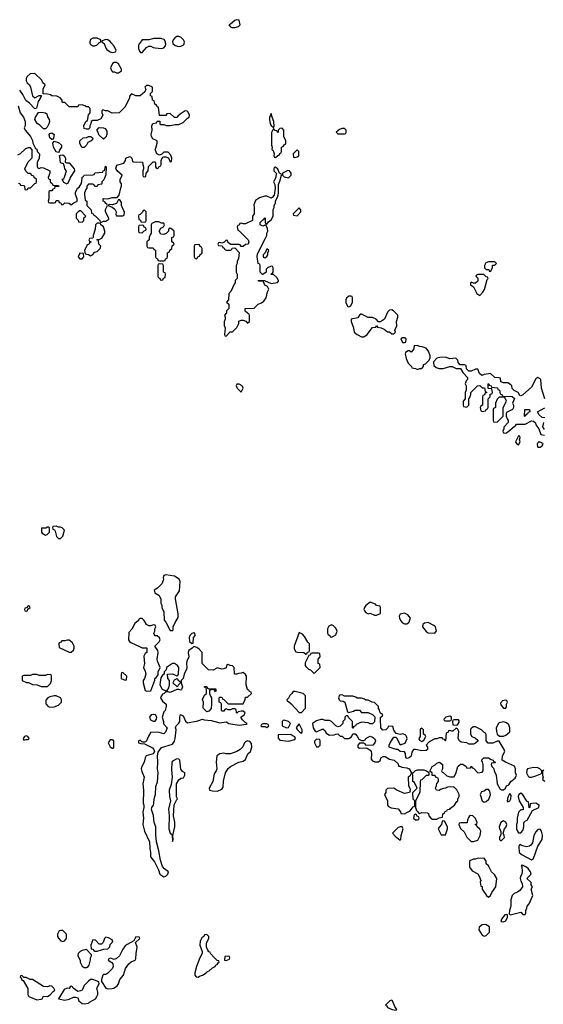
# Model space of a CAD drawing. Header units: inches. Extents: x 2601682 to 2755810, y 449311 to 584050.
# Tile 458 of 505: x 2721290 to 2726160, y 551058 to 560217. Entities that reach past the tile are written whole.
import ezdxf

# ---------------------------------------------------------------- set-up
doc = ezdxf.new("R2010")
doc.units = ezdxf.units.IN
doc.header["$MEASUREMENT"] = 0
doc.layers.add('C7525', color=7, linetype='Continuous')
doc.layers.add('C7526', color=7, linetype='Continuous')

msp = doc.modelspace()

# ---------------------------------------------------------------- linework, layer by layer
at = {"layer": 'C7525', "color": 2, "elevation": 2}
for points in [[(2721943.8, 560000), (2721947.3, 559987.3), (2721970, 559974), (2721990, 559975.5), (2722010, 559984), (2722025.5, 560000)], [(2722069.7, 560000), (2722076, 559996), (2722091.1, 559951.1), (2722099.6, 559939.6), (2722130, 559918), (2722150, 559912), (2722170, 559914), (2722182, 559918), (2722186, 559930), (2722168.7, 559970), (2722143.1, 560000)], [(2722406.3, 560000), (2722398, 559990), (2722396, 559970), (2722396, 559950), (2722403.6, 559923.6), (2722412.7, 559912.7), (2722430, 559912), (2722470, 559958), (2722490, 559972), (2722508.9, 559971.1), (2722530, 559959.1), (2722550, 559954.4), (2722609.3, 559950.7), (2722630, 559956), (2722645.6, 559974.4), (2722649.2, 559990), (2722647.2, 560000)], [(2722714.4, 560000), (2722715.2, 559995.2), (2722735.8, 559975.8), (2722770, 559968), (2722790, 559970.5), (2722810, 559980.7), (2722819.3, 559990), (2722820.7, 560000)], [(2721274.4, 559414.4), (2721293.4, 559350), (2721324.7, 559310), (2721342, 559270), (2721342, 559230), (2721332, 559210), (2721342, 559190), (2721390.9, 559130.9), (2721410, 559094), (2721412, 559070), (2721423.6, 559043.6), (2721438, 559018), (2721450, 559014), (2721454, 558990), (2721474, 558970), (2721471.3, 558930), (2721452, 558890), (2721452.7, 558852.7), (2721458, 558838), (2721470, 558834), (2721490, 558842), (2721510, 558838), (2721571.1, 558811.1), (2721571.6, 558788.4), (2721554, 558750), (2721558, 558738), (2721574, 558730), (2721574, 558710), (2721592.7, 558692.7), (2721598, 558678), (2721610, 558674), (2721650, 558674), (2721654, 558670), (2721650, 558666), (2721618, 558662), (2721612.7, 558647.3), (2721598, 558642), (2721590, 558626), (2721570, 558626), (2721562, 558618), (2721562, 558550), (2721554, 558530), (2721558, 558518), (2721570, 558514), (2721610, 558514), (2721622, 558518), (2721630, 558534), (2721650, 558534), (2721658, 558518), (2721672.7, 558512.7), (2721678, 558498), (2721690, 558494), (2721710, 558514), (2721751.6, 558511.6), (2721770, 558494), (2721788.4, 558511.6), (2721826, 558530), (2721826, 558550), (2721808, 558590), (2721808, 558610), (2721828, 558650), (2721842, 558658), (2721862, 558690), (2721868.9, 558711.1), (2721870, 558751.3), (2721882, 558758), (2721890, 558770.6), (2721970, 558774), (2721982, 558778), (2721990, 558791.3), (2722062, 558798), (2722066, 558810), (2722082, 558818), (2722086, 558850), (2722090, 558854), (2722094, 558850), (2722092.7, 558772.7), (2722071.6, 558728.4), (2722054, 558710), (2722054, 558690), (2722050, 558686), (2722018, 558682), (2722010, 558666), (2721990, 558666), (2721982, 558682), (2721970, 558686), (2721930, 558686), (2721914, 558670), (2721914, 558650), (2721903.6, 558636.4), (2721892.7, 558607.3), (2721892, 558590), (2721898, 558538), (2721914, 558530), (2721914, 558490), (2721954, 558450), (2721958, 558418), (2721972.7, 558412.7), (2721978, 558398), (2721992.7, 558392.7), (2722034, 558350), (2722038, 558338), (2722050, 558334), (2722070, 558342), (2722090, 558342), (2722118, 558362), (2722118, 558370), (2722088, 558430), (2722088.4, 558451.6), (2722106, 558490), (2722102, 558502), (2722090, 558506), (2722082, 558522), (2722066, 558530), (2722066, 558550), (2722070, 558554), (2722110, 558552), (2722150, 558562.8), (2722198, 558562), (2722216.4, 558583.6), (2722230, 558654), (2722238, 558670), (2722238, 558690), (2722224, 558710), (2722224, 558730), (2722244, 558770), (2722203.6, 558803.6), (2722186, 558826), (2722184, 558836), (2722194.6, 558865.4), (2722257.5, 558882.5), (2722274, 558906), (2722278, 558930), (2722310, 558944.7), (2722322, 558942), (2722334, 558930), (2722338, 558898), (2722350, 558894), (2722432.7, 558892.7), (2722434, 558870), (2722442, 558850), (2722442, 558830), (2722434, 558810), (2722434, 558770), (2722438, 558758), (2722450, 558754), (2722462, 558758), (2722466, 558790), (2722486, 558810), (2722487.3, 558852.7), (2722530, 558894), (2722550, 558894), (2722554, 558890), (2722554, 558850), (2722558, 558838), (2722570, 558834), (2722582, 558838), (2722587.3, 558852.7), (2722602, 558858), (2722606, 558870), (2722606, 558910), (2722622, 558938), (2722630, 558942), (2722650, 558942), (2722672.7, 558932.7), (2722690, 558894), (2722702, 558898), (2722706, 558930), (2722696.4, 558956.4), (2722670, 558986), (2722630, 558986), (2722612.7, 558967.3), (2722590, 558958), (2722566, 558970), (2722548.7, 559010), (2722556.4, 559023.6), (2722568, 559070), (2722568, 559090), (2722529.4, 559109.4), (2722516, 559130), (2722512.7, 559150), (2722522, 559190), (2722518, 559230), (2722528.9, 559251.1), (2722562, 559258), (2722570, 559274), (2722592.7, 559272.7), (2722594, 559250), (2722603.6, 559243.6), (2722630, 559242), (2722651.6, 559231.6), (2722688.4, 559231.6), (2722736.4, 559243.6), (2722770, 559242), (2722810, 559262), (2722850, 559302), (2722866, 559310), (2722868, 559330), (2722856.4, 559356.4), (2722847.3, 559367.3), (2722830, 559368), (2722782, 559338), (2722759.6, 559320.4), (2722750, 559306), (2722730, 559306), (2722690, 559346), (2722658, 559342), (2722650, 559326), (2722590, 559326), (2722582, 559402), (2722570, 559406), (2722562, 559422), (2722546, 559430), (2722542, 559462), (2722526, 559470), (2722522, 559502), (2722506, 559510), (2722506, 559530), (2722526, 559550), (2722526, 559590), (2722490, 559606), (2722470, 559606), (2722454, 559590), (2722462, 559570), (2722452.7, 559547.3), (2722411.6, 559508.4), (2722368.9, 559508.9), (2722330, 559526), (2722312.7, 559507.3), (2722312, 559490), (2722270, 559406), (2722214, 559350), (2722150, 559348), (2722110, 559368), (2722088, 559368), (2722062, 559378), (2722054, 559370), (2722054, 559350), (2722062, 559330), (2722043.6, 559296.4), (2722010, 559278), (2721970, 559278), (2721954, 559270), (2721951.6, 559248.4), (2721942, 559230), (2721942, 559210), (2721930, 559198), (2721910, 559198), (2721890, 559206), (2721888, 559230), (2721906, 559270), (2721922, 559278), (2721928.4, 559331.6), (2721946, 559350), (2721946, 559390), (2721930, 559406), (2721910, 559406), (2721896.4, 559416.4), (2721870, 559426), (2721838, 559422), (2721830, 559406), (2721750, 559406), (2721710, 559446), (2721690, 559446), (2721686, 559450), (2721686, 559470), (2721666, 559490), (2721634, 559506), (2721590, 559509), (2721577.2, 559517.2), (2721550, 559524), (2721507.3, 559527.3), (2721508, 559570), (2721526, 559610), (2721506, 559630), (2721494.6, 559654.6), (2721430, 559718), (2721387.1, 559712.9), (2721358, 559690), (2721351, 559670), (2721350.8, 559650), (2721360.7, 559630), (2721381, 559610), (2721391, 559591), (2721407.9, 559507.9), (2721430, 559491), (2721470, 559512), (2721492.7, 559512.7), (2721483.6, 559496.4), (2721484.7, 559490), (2721463.1, 559456.9), (2721446, 559394), (2721430, 559389.3), (2721381.7, 559441.7), (2721346.6, 559466.6), (2721320.2, 559520.2), (2721290, 559562)], [(2721278, 558698), (2721292.7, 558692.7), (2721298, 558678), (2721330, 558674), (2721334, 558670), (2721338, 558638), (2721350, 558634), (2721362, 558638), (2721370, 558654), (2721390, 558654), (2721430, 558694), (2721442, 558698), (2721446, 558710), (2721446, 558730), (2721426, 558750), (2721422, 558762), (2721407.3, 558767.3), (2721390, 558786), (2721370, 558786), (2721347.3, 558807.3), (2721338, 558830), (2721370, 558894), (2721407.3, 558932.7), (2721407.3, 559007.3), (2721390, 559026), (2721370, 559026), (2721343.6, 559016.4), (2721294, 558970), (2721270, 558958)], [(2726175.3, 556690), (2726142, 556790), (2726138, 556870), (2726130, 556878), (2726110, 556888), (2726090, 556878), (2726050, 556798), (2725970, 556728), (2725950, 556718), (2725942, 556722), (2725926, 556750), (2725888.4, 556768.4), (2725870, 556786), (2725866, 556810), (2725846, 556830), (2725830, 556838), (2725790, 556838), (2725766, 556850), (2725762, 556882), (2725747.3, 556887.3), (2725708.4, 556888.4), (2725670, 556926), (2725610, 556918), (2725588, 556908), (2725567.3, 556927.3), (2725550, 556966), (2725530, 556966), (2725490, 556948), (2725468, 556948), (2725446, 556970), (2725442, 557002), (2725427.3, 557007.3), (2725387.3, 557007.3), (2725368.4, 557028.4), (2725366, 557050), (2725347.3, 557067.3), (2725290, 557062), (2725250, 557078), (2725196.4, 557076.4), (2725170, 557068), (2725142, 557038), (2725138, 557030), (2725142, 557002), (2725162, 556982), (2725190, 556971.3), (2725230, 556971.3), (2725290, 556992), (2725311.6, 556991.6), (2725350, 556974), (2725390, 556974), (2725410, 556934), (2725454, 556890), (2725454, 556870), (2725443.6, 556856.4), (2725434, 556830), (2725442, 556810), (2725442, 556770), (2725434, 556750), (2725434, 556690), (2725414, 556670), (2725414, 556630), (2725418, 556618), (2725450, 556614), (2725466, 556630), (2725466, 556690), (2725476.4, 556703.6), (2725486, 556730), (2725486, 556750), (2725547.3, 556812.7), (2725570, 556814), (2725590, 556794), (2725612.7, 556792.7), (2725618, 556758), (2725634, 556750), (2725618, 556742), (2725612.7, 556727.3), (2725598, 556722), (2725594, 556710), (2725594, 556630), (2725578, 556622), (2725574, 556610), (2725578, 556578), (2725590, 556574), (2725622, 556578), (2725627.3, 556592.7), (2725642, 556598), (2725646, 556610), (2725646, 556690), (2725666, 556710), (2725667.3, 556732.7), (2725682, 556738), (2725686, 556750), (2725682, 556782), (2725650, 556786), (2725646, 556790), (2725646, 556830), (2725650, 556834), (2725658, 556818), (2725674, 556810), (2725678, 556798), (2725732.7, 556792.7), (2725738, 556778), (2725754, 556770), (2725758, 556738), (2725774, 556730), (2725778, 556718), (2725790, 556714), (2725870, 556712), (2725892.7, 556692.7), (2725874, 556650), (2725882, 556630), (2725882, 556610), (2725874, 556590), (2725818, 556562), (2725814, 556550), (2725814, 556530), (2725823.6, 556503.6), (2725834, 556490), (2725834, 556470), (2725792.7, 556427.3), (2725792.7, 556412.7), (2725784.7, 556390), (2725790, 556374), (2725810, 556372), (2725830, 556382), (2725890, 556434), (2725902, 556438), (2725910, 556454), (2725990, 556454), (2726050, 556484.7), (2726070, 556482), (2726086, 556466), (2726091.3, 556450), (2726118, 556410), (2726138, 556358), (2726170, 556354)], [(2726174.6, 556514.6), (2726150, 556518), (2726122, 556542), (2726106, 556570), (2726174.6, 556605.4)], [(2726170, 556406), (2726155.3, 556430), (2726166, 556470)], [(2726163.6, 553236.4), (2726152.7, 553227.3), (2726152, 553190), (2726158, 553170), (2726154, 553150), (2726172.7, 553132.7)]]:
    msp.add_lwpolyline(points, dxfattribs=at)
for points in [[(2722190, 559818), (2722170, 559818), (2722154, 559810), (2722134, 559770), (2722143.6, 559743.6), (2722152.7, 559732.7), (2722171.6, 559731.6), (2722190, 559722), (2722210, 559722), (2722238, 559742), (2722236.4, 559756.4), (2722210, 559806)], [(2721530, 559202), (2721510, 559202.7), (2721501.2, 559210), (2721477, 559237), (2721452.5, 559252.5), (2721429.3, 559289.3), (2721437.2, 559310), (2721466.3, 559353.7), (2721490, 559358), (2721531.1, 559351.1), (2721541, 559341), (2721550, 559314), (2721564.7, 559290), (2721566, 559270), (2721560.7, 559250), (2721544, 559216)], [(2723630, 559346), (2723612.7, 559307.3), (2723612, 559290), (2723621, 559250), (2723630, 559232), (2723650, 559214), (2723655.3, 559224.7), (2723654, 559270), (2723638, 559310)], [(2721590, 559104), (2721570, 559118), (2721565.2, 559150), (2721570, 559158), (2721590, 559164.7), (2721611, 559150), (2721605.4, 559114.6), (2721596, 559104)], [(2722070, 559106), (2722027.3, 559147.3), (2722016.4, 559176.4), (2722006, 559190), (2722030, 559214), (2722070, 559212), (2722083.6, 559203.6), (2722099.6, 559179.6), (2722102, 559150), (2722090, 559126)], [(2723730, 559208), (2723710, 559206), (2723694, 559190), (2723694, 559170), (2723690, 559166), (2723682, 559182), (2723667.3, 559187.3), (2723650, 559206), (2723632.7, 559167.3), (2723631.3, 559050), (2723638, 559030), (2723634, 559010), (2723643.6, 559003.6), (2723651.3, 558990), (2723658, 558970), (2723654, 558954), (2723658, 558938), (2723670, 558934), (2723690, 558954), (2723702, 558958), (2723710, 558974), (2723722, 558978), (2723726, 558990), (2723726, 559030), (2723742, 559038), (2723750, 559054), (2723762, 559058), (2723766, 559070), (2723766, 559090), (2723748, 559130), (2723748, 559190)], [(2724310, 559206), (2724290, 559206), (2724263.6, 559196.4), (2724234, 559170), (2724250, 559154), (2724310, 559154), (2724322, 559158), (2724326, 559170), (2724326, 559190)], [(2721650, 558982), (2721630, 558988.7), (2721603.7, 559030), (2721599.3, 559070), (2721610, 559086), (2721650, 559073.4), (2721678, 559050), (2721678.8, 559030), (2721662.8, 559010), (2721658, 558990)], [(2721890, 559028), (2721868.4, 559028.4), (2721848, 559070), (2721848.4, 559091.6), (2721880.4, 559119.6), (2721910, 559122), (2721930, 559132), (2721951.6, 559131.6), (2721972, 559112), (2721971.6, 559108.4), (2721954, 559090), (2721924.7, 559075.3), (2721912, 559050)], [(2723870, 559006), (2723834, 558970), (2723838, 558938), (2723850, 558934), (2723870, 558942), (2723886, 558950), (2723886, 558990)], [(2721724.7, 558884.7), (2721750, 558884.7), (2721797.1, 558830), (2721799.3, 558810), (2721758, 558750), (2721752.5, 558727.5), (2721730, 558688), (2721702, 558702), (2721686, 558730), (2721699.3, 558740.7), (2721706.3, 558753.7), (2721724, 558810), (2721708.7, 558830), (2721708, 558848), (2721696.4, 558876.4), (2721670, 558886), (2721663.1, 558943.1), (2721658, 558950), (2721670, 558958), (2721690, 558961), (2721704.7, 558950), (2721716, 558930), (2721712, 558892)], [(2723670, 558846), (2723658, 558842), (2723654, 558830), (2723654, 558810), (2723674, 558790), (2723671.1, 558748.9), (2723652, 558710), (2723663.6, 558683.6), (2723666.8, 558650), (2723655.3, 558584.7), (2723638, 558562), (2723630, 558558), (2723590, 558575.3), (2723570, 558575.3), (2723519.8, 558560.2), (2723483.5, 558536.5), (2723466.4, 558493.6), (2723472, 558470), (2723472, 558410), (2723454, 558390), (2723454, 558350), (2723390, 558318), (2723370, 558318), (2723350, 558326), (2723338, 558322), (2723332.7, 558307.3), (2723318, 558302), (2723314, 558290), (2723318, 558258), (2723332.7, 558252.7), (2723414, 558170), (2723422, 558150), (2723414, 558130), (2723390, 558126), (2723370, 558106), (2723350, 558106), (2723342, 558122), (2723330, 558126), (2723250, 558126), (2723227.3, 558147.3), (2723222, 558162), (2723210, 558166), (2723192.7, 558147.3), (2723179.6, 558140.4), (2723170, 558138), (2723150, 558146), (2723138, 558142), (2723134, 558130), (2723138, 558118), (2723172.7, 558112.7), (2723178, 558098), (2723192.7, 558092.7), (2723198, 558078), (2723210, 558074), (2723250, 558074), (2723262, 558078), (2723267.3, 558092.7), (2723290, 558094), (2723332, 558052), (2723323.6, 557996.4), (2723312.7, 557967.3), (2723311.6, 557948.4), (2723302, 557930), (2723302, 557870), (2723314, 557850), (2723314, 557810), (2723294, 557790), (2723294, 557770), (2723283.6, 557756.4), (2723254, 557690), (2723234, 557670), (2723232, 557610), (2723214, 557590), (2723234, 557570), (2723234, 557530), (2723214, 557510), (2723214, 557490), (2723194, 557470), (2723202, 557450), (2723202, 557430), (2723192.7, 557407.3), (2723192.7, 557372.7), (2723202, 557350), (2723194, 557290), (2723198, 557278), (2723210, 557274), (2723247.3, 557312.7), (2723270, 557314), (2723310, 557354), (2723328, 557390), (2723327.3, 557412.7), (2723350, 557422), (2723370, 557422), (2723392, 557412), (2723410, 557394), (2723426, 557410), (2723426, 557470), (2723422, 557482), (2723410, 557486), (2723387.3, 557507.3), (2723386, 557530), (2723470, 557534), (2723509.1, 557570.9), (2723538, 557582), (2723560.2, 557599.8), (2723582, 557630), (2723593.6, 557686.4), (2723608, 557710), (2723595.3, 557735.3), (2723569.1, 557749.1), (2723558, 557778), (2723550, 557786), (2723510, 557786), (2723507.3, 557792.7), (2723567.3, 557792.7), (2723630, 557762), (2723687.3, 557772.7), (2723696.4, 557783.6), (2723698, 557790), (2723680.4, 557820.4), (2723650, 557846), (2723630, 557846), (2723626, 557850), (2723642, 557858), (2723646, 557870), (2723646, 557910), (2723642, 557922), (2723630, 557926), (2723594, 557910), (2723583.6, 557896.4), (2723582, 557870), (2723551.6, 557848.4), (2723548, 557848), (2723526, 557870), (2723526, 557930), (2723522, 557942), (2723508, 557948), (2723498, 558010), (2723500.4, 558039.6), (2723576.4, 558183.6), (2723588, 558210), (2723588, 558230), (2723598, 558250), (2723594.6, 558274.6), (2723582, 558302), (2723570, 558306), (2723550, 558298), (2723528, 558310), (2723526, 558330), (2723550, 558354), (2723562, 558358), (2723570, 558374), (2723574, 558370), (2723572.7, 558332.7), (2723578, 558318), (2723590, 558314), (2723603.1, 558336.9), (2723630, 558354), (2723646, 558390), (2723648, 558452), (2723658, 558470), (2723658, 558490), (2723668.7, 558510), (2723668, 558532), (2723690, 558574), (2723698, 558602), (2723696.4, 558683.6), (2723710, 558714), (2723726, 558770), (2723722, 558782), (2723706, 558790), (2723690, 558826)], [(2723785.4, 558814.6), (2723734, 558790), (2723734, 558770), (2723750, 558754), (2723790, 558744.7), (2723815.3, 558770), (2723814, 558790), (2723798, 558810)], [(2722210, 558546), (2722190, 558508), (2722150, 558495.3), (2722122, 558498), (2722114, 558490), (2722150, 558474), (2722174.8, 558454.8), (2722186, 558430), (2722184.7, 558404.7), (2722190, 558394), (2722250, 558394), (2722262, 558398), (2722266, 558430), (2722258, 558438), (2722238, 558490), (2722236.4, 558516.4), (2722222, 558542)], [(2721858, 558438), (2721850, 558438), (2721834, 558430), (2721814, 558410), (2721814, 558370), (2721832.7, 558352.7), (2721838, 558338), (2721870, 558334), (2721886, 558350), (2721887.3, 558372.7), (2721906, 558390)], [(2722450, 558446), (2722438, 558442), (2722432.7, 558427.3), (2722410, 558406), (2722398, 558402), (2722394, 558390), (2722398, 558358), (2722412.7, 558352.7), (2722418, 558338), (2722450, 558334), (2722462, 558338), (2722466, 558350), (2722466, 558430)], [(2723890, 558466), (2723834, 558410), (2723838, 558398), (2723870, 558394), (2723906, 558430), (2723906, 558450)], [(2722030, 558326), (2722010, 558326), (2721994, 558310), (2721992, 558270), (2721974, 558210), (2721974, 558190), (2721970, 558186), (2721938, 558182), (2721934, 558170), (2721938, 558158), (2721954, 558150), (2721938, 558142), (2721932.7, 558127.3), (2721918, 558122), (2721894, 558070), (2721898, 558038), (2721930, 558034), (2721950, 558022), (2721966, 558030), (2721990, 558054), (2722010, 558062), (2722038, 558090), (2722046, 558110), (2722026, 558130), (2722022, 558162), (2722006, 558170), (2722010, 558174), (2722030, 558174), (2722054.6, 558185.4), (2722082, 558230), (2722082, 558250), (2722068.9, 558288.9), (2722046, 558310), (2722042, 558322)], [(2722550, 558338), (2722518, 558322), (2722514, 558310), (2722514, 558230), (2722503.6, 558216.4), (2722494, 558190), (2722494, 558170), (2722474, 558150), (2722474, 558110), (2722478, 558098), (2722490, 558094), (2722530, 558094), (2722538, 558078), (2722552.7, 558072.7), (2722554, 558010), (2722558, 557998), (2722572.7, 557992.7), (2722578, 557978), (2722590, 557974), (2722630, 557974), (2722642, 557978), (2722647.3, 557992.7), (2722662, 557998), (2722666, 558010), (2722666, 558050), (2722682, 558058), (2722687.3, 558072.7), (2722706, 558090), (2722707.3, 558112.7), (2722726, 558130), (2722722, 558142), (2722706, 558150), (2722706, 558190), (2722722, 558198), (2722726, 558210), (2722726, 558250), (2722706, 558270), (2722690, 558278), (2722674, 558270), (2722674, 558250), (2722652.7, 558227.3), (2722630, 558218), (2722602, 558222), (2722586, 558250), (2722602, 558278), (2722626, 558290), (2722638, 558310), (2722630, 558326), (2722610, 558326), (2722583.6, 558336.4)], [(2722430, 558306), (2722398, 558302), (2722394, 558290), (2722394, 558250), (2722398, 558238), (2722430, 558234), (2722447.3, 558252.7), (2722462, 558258), (2722466, 558270), (2722462, 558282), (2722447.3, 558287.3), (2722442, 558302)], [(2722950, 558126), (2722918, 558122), (2722914, 558110), (2722914, 558010), (2722918, 557998), (2722930, 557994), (2722942, 557998), (2722947.3, 558012.7), (2722962, 558018), (2722967.3, 558032.7), (2722982, 558038), (2722986, 558050), (2722986, 558090), (2722982, 558102), (2722967.3, 558107.3), (2722962, 558122)], [(2723590, 558086), (2723572.7, 558047.3), (2723554, 558030), (2723554, 558010), (2723570, 558002), (2723590, 558014), (2723598, 558030), (2723598, 558050), (2723606, 558070)], [(2721850, 558046), (2721834, 558010), (2721850, 557994), (2721870, 557994), (2721886, 558010), (2721882, 558042)], [(2725710, 557966), (2725650, 557966), (2725624.7, 557955.3), (2725622, 557950), (2725614, 557930), (2725614, 557910), (2725630, 557894), (2725652.7, 557892.7), (2725658, 557878), (2725670, 557874), (2725686, 557910), (2725687.3, 557932.7), (2725710, 557934), (2725726, 557950)], [(2722590, 557946), (2722578, 557942), (2722574, 557930), (2722574, 557830), (2722578, 557818), (2722592.7, 557812.7), (2722598, 557798), (2722610, 557794), (2722622, 557798), (2722627.3, 557812.7), (2722642, 557818), (2722646, 557850), (2722642, 557862), (2722626, 557870), (2722626, 557930), (2722622, 557942)], [(2725607.3, 557847.3), (2725550, 557846), (2725538, 557842), (2725534, 557830), (2725552, 557812), (2725550, 557786), (2725530, 557766), (2725510, 557766), (2725490, 557775.3), (2725482, 557770), (2725482, 557750), (2725512, 557732), (2725542, 557670), (2725570, 557652), (2725598, 557682), (2725612.9, 557707.1), (2725638, 557802), (2725646, 557810), (2725642, 557822), (2725630, 557826)], [(2724370, 557646), (2724350, 557646), (2724330, 557626), (2724322, 557610), (2724323.6, 557583.6), (2724342, 557550), (2724350, 557544.7), (2724370, 557554), (2724386, 557590), (2724386, 557630), (2724382, 557642)], [(2724750, 557518), (2724730, 557515.3), (2724710, 557498), (2724682, 557430), (2724647.3, 557407.3), (2724627.3, 557407.3), (2724606, 557430), (2724570, 557448), (2724530, 557448), (2724470, 557478), (2724462, 557478), (2724451.6, 557468.4), (2724436, 557444), (2724374, 557430), (2724372, 557410), (2724394.8, 557350), (2724401, 557310), (2724427.7, 557287.7), (2724470, 557266), (2724490, 557266.8), (2724522, 557290), (2724570, 557354), (2724602, 557358), (2724610, 557374), (2724618, 557358), (2724651.6, 557351.6), (2724679.6, 557339.6), (2724710, 557314), (2724730, 557314), (2724750, 557294), (2724770, 557294), (2724786, 557310), (2724778, 557330), (2724798, 557370), (2724795.3, 557410), (2724808, 557450), (2724808, 557470), (2724766, 557510)], [(2724870, 557258), (2724850, 557258), (2724834, 557250), (2724850, 557214), (2724870, 557214), (2724882, 557218), (2724886, 557250)], [(2724990, 557188), (2724958, 557182), (2724954, 557150), (2724930, 557126), (2724916.4, 557136.4), (2724903.6, 557136.4), (2724878, 557122), (2724874, 557110), (2724885.4, 557065.4), (2724903.6, 557023.6), (2724932.7, 556992.7), (2724938, 556978), (2724970, 556974), (2724990, 556962), (2725010, 556974), (2725030, 556974), (2725046, 556990), (2725046, 557010), (2725063.1, 557016.9), (2725094, 557046), (2725108, 557070), (2725108.7, 557090), (2725093.6, 557133.6), (2725070, 557162), (2725034.6, 557174.6), (2725010, 557178)], [(2723330, 556828), (2723310, 556826), (2723302, 556810), (2723312, 556790), (2723350, 556754), (2723368, 556790), (2723358, 556810)], [(2725790, 556706), (2725750, 556706), (2725730, 556686), (2725714, 556650), (2725714, 556610), (2725698, 556602), (2725694, 556590), (2725694, 556490), (2725698, 556478), (2725730, 556474), (2725786, 556530), (2725786, 556610), (2725818, 556670), (2725802, 556702)], [(2725990, 556526), (2725986, 556530), (2725987.3, 556592.7), (2726032.7, 556592.7), (2726034, 556570), (2726018, 556562), (2726014, 556550), (2725998, 556542)], [(2725930, 556346), (2725902, 556290), (2725910, 556274), (2725930, 556262), (2725946, 556290), (2725938, 556310), (2725946, 556330), (2725942, 556342)], [(2726130, 556288), (2726112.7, 556287.3), (2726102, 556270), (2726106, 556246), (2726110, 556242), (2726130, 556242), (2726150, 556254), (2726158, 556270), (2726155.3, 556275.3)], [(2721550, 555498), (2721532, 555488), (2721494, 555486), (2721492, 555450), (2721499.6, 555439.6), (2721530, 555422), (2721546, 555430), (2721566, 555450), (2721566, 555490), (2721556.4, 555496.4)], [(2721630, 555506), (2721598, 555502), (2721594, 555490), (2721598, 555478), (2721612.7, 555472.7), (2721619.6, 555459.6), (2721631.3, 555410), (2721650, 555391.3), (2721670, 555392), (2721690, 555414), (2721706, 555470), (2721686, 555490), (2721670, 555498), (2721650, 555498)], [(2722650, 555054), (2722630, 555046), (2722624.7, 555030), (2722626, 555010), (2722611.3, 554970), (2722570.7, 554929.3), (2722542, 554910), (2722546.4, 554886.4), (2722583.6, 554863.6), (2722602, 554830), (2722602, 554790), (2722611.1, 554771.1), (2722612, 554750), (2722631.3, 554710), (2722632.7, 554632.7), (2722650, 554614), (2722690, 554534), (2722710, 554534), (2722718, 554542), (2722718, 554570), (2722735.3, 554610), (2722764, 554656), (2722765.2, 554690), (2722739, 554830), (2722739, 554850), (2722775.5, 554904.5), (2722782, 554990), (2722774, 555014), (2722730, 555042)], [(2721370, 554766), (2721354, 554746), (2721338, 554742), (2721334, 554730), (2721338, 554718), (2721350, 554714), (2721362, 554718), (2721366, 554734), (2721386, 554750), (2721382, 554762)], [(2724550, 554798), (2724510.9, 554769.1), (2724498, 554750), (2724491.3, 554730), (2724496.9, 554716.9), (2724510, 554702), (2724530, 554692), (2724550, 554696), (2724590, 554678.8), (2724610, 554678.8), (2724630, 554686), (2724647.3, 554692.7), (2724647.3, 554747.3), (2724642, 554762), (2724610, 554768), (2724599, 554779)], [(2724870, 554698), (2724830, 554688), (2724818, 554670), (2724821, 554650), (2724831, 554630), (2724850, 554606.8), (2724870, 554596), (2724890, 554598), (2724908.9, 554611.1), (2724926, 554650), (2724900.4, 554680.4)], [(2722430, 554646), (2722410, 554646), (2722398, 554642), (2722394, 554630), (2722359.6, 554600.4), (2722331.6, 554548.4), (2722303.6, 554516.4), (2722302, 554450), (2722310, 554434), (2722323.6, 554423.6), (2722410, 554382), (2722430, 554374), (2722470, 554374), (2722474, 554370), (2722474, 554330), (2722458, 554322), (2722444.7, 554295.3), (2722451, 554230), (2722442, 554190), (2722456.9, 554156.9), (2722462, 554130), (2722451.3, 554090), (2722438, 554070), (2722438, 554050), (2722458, 553978), (2722472.7, 553972.7), (2722510, 553974), (2722547.3, 554072.7), (2722548, 554090), (2722560.4, 554099.6), (2722576.4, 554123.6), (2722578, 554150), (2722598, 554190), (2722573.2, 554250), (2722569.3, 554270), (2722577.2, 554330), (2722574, 554350), (2722546, 554390), (2722588, 554430), (2722598, 554450), (2722590, 554466), (2722570, 554486), (2722550, 554486), (2722540.4, 554500.4), (2722538, 554510), (2722548, 554530), (2722548, 554550), (2722555.3, 554570), (2722550, 554586), (2722530, 554588), (2722510, 554578), (2722490, 554578), (2722468, 554590), (2722448.4, 554628.4)], [(2724190, 554588), (2724165.4, 554574.6), (2724152, 554550), (2724154, 554510), (2724158, 554498), (2724174, 554490), (2724178, 554478), (2724190, 554474), (2724210, 554482), (2724230, 554494), (2724242, 554530), (2724230, 554558), (2724210, 554578)], [(2725090, 554609.2), (2725055.3, 554604.7), (2725038, 554590), (2725036, 554570), (2725070, 554526), (2725090, 554514.8), (2725150, 554512), (2725168, 554532), (2725158, 554570), (2725142, 554582)], [(2722910, 554515.3), (2722890, 554508), (2722872, 554490), (2722866.8, 554470), (2722870, 554434), (2722890, 554414), (2722902, 554418), (2722908, 554470), (2722922, 554490), (2722918, 554510)], [(2723890, 554518), (2723842, 554390), (2723843.6, 554363.6), (2723858, 554338), (2723870, 554334), (2723932, 554332), (2723950, 554314), (2723962, 554318), (2723967.3, 554332.7), (2723982, 554338), (2723986, 554350), (2723986, 554410), (2723968.4, 554428.4), (2723940.4, 554480.4), (2723920.4, 554500.4)], [(2721750, 554446), (2721730, 554446), (2721710, 554438), (2721682, 554438), (2721672.7, 554427.3), (2721658, 554422), (2721654, 554410), (2721658, 554378), (2721750, 554334), (2721770, 554334), (2721790, 554354), (2721798, 554370), (2721798, 554390), (2721780.4, 554420.4)], [(2722910, 554386), (2722894, 554370), (2722862, 554350), (2722858, 554330), (2722862.8, 554290), (2722844.7, 554250), (2722841, 554230), (2722846, 554190), (2722842.8, 554177.2), (2722818.8, 554130), (2722810.8, 554089.2), (2722792, 554070), (2722792, 554050), (2722804.7, 554010), (2722793.7, 553986.3), (2722790, 553982), (2722770, 553988), (2722752.7, 553987.3), (2722690, 553958), (2722670, 553966), (2722650, 553966), (2722634, 553950), (2722618, 553942), (2722602.8, 553917.2), (2722601, 553910), (2722618, 553878), (2722652, 553850), (2722652, 553830), (2722642, 553790), (2722630, 553778), (2722616, 553730), (2722626, 553690), (2722626.8, 553666.8), (2722662, 553630), (2722644.7, 553590), (2722630, 553575.3), (2722587.7, 553587.7), (2722510, 553589.2), (2722487, 553553), (2722470, 553508), (2722459.8, 553500.2), (2722450, 553495.3), (2722436.4, 553496.4), (2722422, 553502), (2722410, 553514), (2722394, 553510), (2722394, 553490), (2722416.4, 553483.6), (2722450, 553482), (2722525.2, 553445.2), (2722538.8, 553430), (2722542.8, 553410), (2722530.6, 553389.4), (2722466, 553370), (2722456.3, 553350), (2722447.3, 553310), (2722426, 553270), (2722421, 553250), (2722424.5, 553224.5), (2722446.8, 553170), (2722436, 553110), (2722442.8, 553050), (2722438, 552930), (2722444.7, 552910), (2722444.7, 552890), (2722435.3, 552844.7), (2722442.8, 552790), (2722434.8, 552730), (2722451.3, 552670), (2722498, 552570), (2722499.1, 552510), (2722508, 552470), (2722505.5, 552430), (2722542.3, 552382.3), (2722581.6, 552310), (2722594, 552270), (2722630, 552244.9), (2722650, 552251), (2722669, 552270), (2722674, 552290), (2722637.4, 552317.4), (2722619.3, 552339.3), (2722600.1, 552400.1), (2722585.2, 552485.2), (2722562, 552570), (2722555.1, 552635.1), (2722554.7, 552710), (2722539.7, 552750), (2722533.2, 552813.2), (2722515.1, 552870), (2722519.3, 552890), (2722533.6, 552910), (2722538.4, 552930), (2722540.7, 552970), (2722552.6, 553010), (2722556.9, 553083.1), (2722570.9, 553129.1), (2722577.2, 553210), (2722572.2, 553250), (2722575.6, 553310), (2722571.1, 553370), (2722576.6, 553403.4), (2722610, 553446), (2722710, 553478), (2722730, 553504.7), (2722737, 553530), (2722744, 553610), (2722738, 553630), (2722746, 553650), (2722770, 553674), (2722778, 553690), (2722778, 553730), (2722786, 553754), (2722810, 553742), (2722831.1, 553691.1), (2722850, 553678), (2722945.6, 553694.4), (2722990, 553712), (2723005.4, 553705.4), (2723070, 553698), (2723150, 553676), (2723210, 553684.7), (2723234, 553670), (2723330, 553656), (2723396.4, 553663.6), (2723406, 553670), (2723383.1, 553683.1), (2723363.1, 553703.1), (2723346, 553730), (2723378, 553750), (2723386, 553770), (2723370, 553786), (2723350, 553786), (2723322, 553778), (2723310, 553766), (2723306, 553770), (2723302, 553802), (2723290, 553806), (2723270, 553806), (2723250, 553798), (2723230, 553798), (2723210, 553806), (2723198, 553802), (2723190, 553786), (2723170, 553786), (2723166, 553790), (2723166, 553850), (2723162, 553862), (2723146, 553870), (2723146, 553910), (2723150, 553914), (2723170, 553914), (2723178, 553898), (2723190, 553894), (2723230, 553854), (2723370, 553854), (2723387.3, 553892.7), (2723390, 553914), (2723410, 553914), (2723446, 553950), (2723442, 553962), (2723427.3, 553967.3), (2723422, 553982), (2723408, 553988), (2723395.3, 554030), (2723398, 554110), (2723390, 554126), (2723370, 554146), (2723350, 554138), (2723323.6, 554136.4), (2723310, 554128), (2723288.4, 554128.4), (2723286, 554190), (2723270, 554206), (2723248.4, 554208.4), (2723230, 554218), (2723214, 554210), (2723211.1, 554188.9), (2723190, 554178), (2723170, 554175.3), (2723130, 554188), (2723090, 554166), (2723046, 554170), (2722986, 554230), (2722986, 554330), (2722960.4, 554360.4), (2722936.4, 554376.4)], [(2724070, 554326), (2724010, 554326), (2723998, 554322), (2723992.7, 554307.3), (2723978, 554302), (2723946.4, 554233.6), (2723946, 554210), (2723950, 554202), (2723976.9, 554176.9), (2723994, 554170), (2724030, 554134), (2724086, 554190), (2724082, 554222), (2724066, 554230), (2724066, 554270), (2724086, 554290), (2724082, 554322)], [(2722730, 554228.7), (2722710, 554228.7), (2722654, 554190), (2722651.6, 554168.4), (2722634, 554150), (2722634, 554130), (2722619.6, 554120.4), (2722603.6, 554096.4), (2722592, 554030), (2722614, 553990), (2722650, 553974), (2722662, 553978), (2722676.4, 554003.6), (2722682, 554030), (2722682, 554070), (2722668.7, 554090), (2722666, 554130), (2722711.1, 554131.1), (2722750, 554114), (2722762, 554118), (2722767.3, 554132.7), (2722768.7, 554190), (2722758, 554210)], [(2721550, 554126), (2721530, 554118), (2721470, 554118), (2721450, 554126), (2721410, 554126), (2721390, 554118), (2721330, 554118), (2721314, 554110), (2721314, 554070), (2721352.7, 554052.7), (2721371.6, 554051.6), (2721410, 554034), (2721451.6, 554031.6), (2721490, 554014), (2721550, 554014), (2721576.4, 554043.6), (2721586, 554070), (2721586, 554110), (2721582, 554122)], [(2722250, 554146), (2722238, 554142), (2722234, 554130), (2722234, 554090), (2722270, 554074), (2722282, 554078), (2722286, 554110)], [(2722750, 554086), (2722725.4, 554074.6), (2722714, 554050), (2722750, 554014), (2722762, 554018), (2722766, 554030), (2722786, 554050), (2722782, 554062), (2722768, 554068), (2722762, 554082)], [(2723050, 553994), (2723110, 553994), (2723114, 553990), (2723114, 553970), (2723110, 553966), (2723102, 553982), (2723090, 553986), (2723058, 553982), (2723054, 553970), (2723054, 553950), (2723063.6, 553923.6), (2723074, 553910), (2723074, 553850), (2723072, 553810), (2723050, 553786), (2723030, 553778), (2722998, 553810), (2722996.4, 553816.4), (2722998, 553870), (2722990, 553894), (2723010, 553934), (2723026, 553950), (2723026, 553990), (2723022, 554002), (2723007.3, 554007.3), (2723010, 554014), (2723030, 554014), (2723038, 553998)], [(2723851.6, 553968.4), (2723832, 553968), (2723822, 553950), (2723802, 553930), (2723790, 553906), (2723774, 553890), (2723778, 553878), (2723790, 553874), (2723813.4, 553853.4), (2723890, 553772), (2723910, 553772), (2723947.3, 553812.7), (2723948, 553928), (2723926, 553950)], [(2724290, 553938), (2724264.7, 553935.3), (2724254, 553910), (2724262, 553890), (2724270, 553882), (2724299.6, 553879.6), (2724314, 553870), (2724338, 553778), (2724350, 553774), (2724394.6, 553785.4), (2724410, 553794), (2724450, 553794), (2724470, 553774), (2724530, 553774), (2724572.7, 553752.7), (2724592.7, 553732.7), (2724590, 553686), (2724570, 553668), (2724550, 553668), (2724530, 553678), (2724470, 553682), (2724418, 553662), (2724414, 553650), (2724398, 553642), (2724390, 553626), (2724386, 553630), (2724386, 553690), (2724347.3, 553727.3), (2724342, 553742), (2724330, 553746), (2724314, 553730), (2724312.7, 553707.3), (2724294, 553690), (2724294, 553670), (2724270, 553646), (2724250, 553638), (2724230, 553648), (2724190, 553688), (2724170, 553698), (2724130, 553698), (2724110, 553708), (2724090, 553708.7), (2724050, 553695.3), (2724012, 553670), (2724018, 553630), (2724039.6, 553599.6), (2724050, 553592), (2724110, 553622), (2724130, 553602), (2724141, 553581), (2724170, 553562), (2724215.3, 553564.7), (2724230, 553572), (2724250, 553574), (2724270, 553554), (2724290, 553552), (2724311.6, 553531.6), (2724350, 553532), (2724374.6, 553545.4), (2724390, 553574), (2724410, 553574), (2724430, 553552), (2724444.7, 553524.7), (2724470, 553511.3), (2724490, 553511.3), (2724502, 553518), (2724509.3, 553530.7), (2724530, 553544.7), (2724550, 553551.3), (2724570, 553544.7), (2724591, 553531), (2724598, 553510), (2724594, 553490), (2724574, 553470), (2724510, 553466), (2724502, 553482), (2724490, 553486), (2724450, 553486), (2724434, 553470), (2724434, 553450), (2724450, 553442), (2724510, 553444.7), (2724522, 553442), (2724550, 553422), (2724558, 553410), (2724561, 553390), (2724559.6, 553339.6), (2724570, 553322), (2724592.7, 553312.7), (2724627.3, 553312.7), (2724646, 553330), (2724648, 553350), (2724670, 553362), (2724690, 553364.7), (2724730, 553338), (2724774, 553330), (2724810, 553294), (2724814, 553274), (2724826, 553274), (2724844.7, 553264.7), (2724890, 553258.8), (2724912, 553250), (2724932.7, 553212.7), (2724950, 553212), (2724970, 553232), (2724990, 553238), (2725050, 553238), (2725074, 553230), (2725094, 553214), (2725094, 553190), (2725090, 553186), (2725070, 553186), (2725030, 553146), (2725018, 553142), (2725014, 553130), (2725012, 553030), (2724972, 552950), (2724972, 552890), (2724982, 552862), (2724994, 552850), (2724998, 552838), (2725010, 552834), (2725030, 552842), (2725079.6, 552839.6), (2725092.7, 552832.7), (2725094, 552810), (2725114, 552790), (2725130, 552782), (2725170, 552782), (2725190, 552794), (2725222, 552798), (2725226, 552830), (2725242, 552838), (2725247.3, 552852.7), (2725262, 552858), (2725268.4, 552871.6), (2725290, 552874), (2725296.4, 552883.6), (2725335.3, 552910), (2725356.4, 552943.6), (2725366, 552950), (2725366, 552970), (2725378, 552990), (2725378, 553010), (2725354.6, 553054.6), (2725335.3, 553075.3), (2725320.4, 553080.4), (2725270, 553078), (2725250, 553068), (2725232.7, 553067.3), (2725203.6, 553056.4), (2725191.6, 553048.4), (2725166, 553050), (2725158, 553070), (2725167.3, 553092.7), (2725168.4, 553111.6), (2725186, 553130), (2725186, 553150), (2725182, 553162), (2725167.3, 553167.3), (2725150, 553186), (2725127.3, 553187.3), (2725126, 553210), (2725106, 553226), (2725126, 553270), (2725154, 553286), (2725170, 553302), (2725194, 553310), (2725222, 553290), (2725222, 553250), (2725214, 553230), (2725218, 553218), (2725230, 553214), (2725263.6, 553183.6), (2725290, 553174), (2725330, 553174), (2725350, 553214), (2725365.2, 553270), (2725390, 553291.3), (2725410.9, 553290.9), (2725442, 553270), (2725450, 553254), (2725482, 553258), (2725490, 553274), (2725498, 553258), (2725510, 553254), (2725550, 553212), (2725590, 553218), (2725602, 553230), (2725601.2, 553290), (2725595.3, 553315.3), (2725586, 553330), (2725606, 553350), (2725650, 553351.3), (2725675.3, 553335.3), (2725694, 553330), (2725698, 553318), (2725714, 553310), (2725710, 553306), (2725678, 553302), (2725674, 553290), (2725682, 553270), (2725696, 553256), (2725704.7, 553224.7), (2725722, 553190), (2725732, 553110), (2725759.6, 553059.6), (2725770, 553052), (2725790, 553052), (2725808, 553070), (2725818, 553090), (2725839, 553101), (2725858, 553130), (2725898, 553162), (2725909.2, 553190), (2725902.7, 553210), (2725901.2, 553250), (2725892.9, 553272.9), (2725808, 553310), (2725778, 553330), (2725782, 553370), (2725802, 553410), (2725795.3, 553430), (2725750, 553506), (2725730, 553506), (2725691.1, 553488.9), (2725648.4, 553488.4), (2725628.4, 553508.4), (2725627.3, 553567.3), (2725622, 553582), (2725610, 553586), (2725586, 553610), (2725530, 553638), (2725510, 553638), (2725494, 553630), (2725483.6, 553616.4), (2725482, 553570), (2725494, 553550), (2725530, 553534), (2725550, 553514), (2725550, 553506), (2725530, 553486), (2725510, 553478), (2725470, 553479), (2725449.3, 553489.3), (2725396.5, 553496.5), (2725379, 553510), (2725368.7, 553530), (2725374.6, 553594.6), (2725362, 553622), (2725350, 553626), (2725319.6, 553600.4), (2725310, 553598), (2725290, 553606), (2725278, 553602), (2725274, 553590), (2725258, 553582), (2725251.3, 553508.7), (2725246, 553510), (2725242, 553522), (2725230, 553526), (2725218, 553538), (2725190, 553538), (2725170, 553528), (2725150, 553528), (2725099.6, 553500.4), (2725072, 553470), (2725082, 553450), (2725082, 553430), (2725070, 553418), (2725030, 553415.3), (2724970, 553428.7), (2724952, 553428), (2724936, 553404), (2724930, 553368), (2724912, 553350), (2724890, 553344), (2724882, 553350), (2724878, 553390), (2724870, 553406), (2724828.4, 553408.4), (2724807.3, 553427.3), (2724790, 553428), (2724726, 553450), (2724726, 553470), (2724735.3, 553490), (2724770, 553542), (2724790, 553542), (2724796, 553536), (2724830, 553472), (2724874, 553486), (2724895.3, 553530), (2724888.9, 553548.9), (2724880.4, 553560.4), (2724854.6, 553574.6), (2724828.7, 553568.7), (2724790, 553578), (2724768.4, 553608.4), (2724762, 553642), (2724750, 553646), (2724718, 553642), (2724714, 553630), (2724694, 553610), (2724667.3, 553607.3), (2724648, 553630), (2724646, 553710), (2724646, 553730), (2724662, 553738), (2724666, 553750), (2724647.3, 553767.3), (2724640.4, 553780.4), (2724636.4, 553796.4), (2724626, 553810), (2724626, 553830), (2724590, 553866), (2724568, 553868), (2724530, 553886), (2724510, 553886), (2724496.4, 553896.4), (2724470, 553906), (2724430, 553906), (2724416.4, 553916.4), (2724390, 553926), (2724310, 553926)], [(2721630, 553928), (2721610, 553928), (2721570, 553918), (2721551.6, 553908.4), (2721532.7, 553887.3), (2721532.7, 553852.7), (2721554, 553830), (2721570, 553822), (2721610, 553824.7), (2721650, 553842), (2721678, 553870), (2721678, 553890), (2721668.4, 553908.4)], [(2725810, 553886), (2725778, 553882), (2725772.7, 553867.3), (2725762, 553858), (2725763.6, 553843.6), (2725790, 553814), (2725810, 553814), (2725818, 553830), (2725818, 553850), (2725826, 553870), (2725822, 553882)], [(2722530, 553755.1), (2722512, 553750), (2722498, 553730), (2722506, 553706), (2722530, 553691.3), (2722550, 553691.3), (2722561.2, 553710), (2722565.2, 553730), (2722554, 553750)], [(2723590, 553666), (2723550, 553666), (2723538, 553662), (2723534, 553650), (2723543.6, 553643.6), (2723570, 553642), (2723590, 553634), (2723606, 553650), (2723602, 553662)], [(2723750, 553702), (2723741, 553699), (2723731.6, 553688.4), (2723732, 553650), (2723770, 553631.3), (2723790, 553634), (2723808, 553670), (2723800.4, 553680.4), (2723788.9, 553688.9)], [(2723890, 553666), (2723870, 553646), (2723862, 553630), (2723870, 553614), (2723894, 553590), (2723910, 553582), (2723918, 553590), (2723918, 553610)], [(2725290, 553738), (2725254, 553730), (2725234, 553710), (2725238, 553698), (2725250, 553694), (2725290, 553694), (2725302, 553698), (2725306, 553710), (2725306, 553730)], [(2725370, 553706), (2725330, 553706), (2725318, 553702), (2725314, 553690), (2725318, 553658), (2725350, 553654), (2725362, 553658), (2725376.4, 553683.6), (2725376.4, 553696.4)], [(2725790, 553685.2), (2725750, 553675.3), (2725742, 553670), (2725722, 553630), (2725723.6, 553596.4), (2725731.1, 553571.1), (2725751.6, 553551.6), (2725788.4, 553551.6), (2725810, 553562), (2725847.3, 553592.7), (2725848, 553630), (2725838, 553658), (2725817.5, 553677.5)], [(2723810, 553568.7), (2723694, 553566), (2723692.7, 553532.7), (2723710, 553514), (2723790, 553506), (2723850, 553522), (2723855.3, 553530), (2723850, 553546)], [(2725030, 553626), (2725018, 553622), (2725014, 553610), (2725014, 553550), (2725002, 553530), (2725010, 553514), (2725030, 553502), (2725050, 553514), (2725066, 553550), (2725062, 553562), (2725046, 553570), (2725046, 553610)], [(2721350, 553555.3), (2721334, 553550), (2721322, 553530), (2721330, 553514), (2721350, 553522), (2721370, 553522), (2721378, 553530), (2721376.4, 553536.4), (2721366, 553550)], [(2722150, 553518), (2722130, 553518), (2722112, 553490), (2722130, 553454), (2722150, 553442), (2722158, 553442), (2722166, 553450), (2722166, 553510)], [(2723410, 553509), (2723390, 553501.2), (2723380.7, 553490), (2723366.4, 553453.6), (2723342, 553430), (2723310, 553408.7), (2723250.9, 553389.1), (2723209, 553389), (2723190, 553394), (2723151.6, 553388.4), (2723122, 553370), (2723116, 553310), (2723122.8, 553250), (2723116, 553230), (2723098, 553202), (2723086, 553130), (2723051.3, 553070), (2723054, 553050), (2723083.5, 553043.5), (2723130, 553041), (2723170, 553061), (2723182.7, 553077.3), (2723186.3, 553133.7), (2723204, 553210), (2723230, 553252), (2723249.3, 553270.7), (2723329.3, 553310.7), (2723370, 553318.8), (2723390, 553336), (2723412.3, 553387.7), (2723435.3, 553410), (2723449, 553450), (2723444.7, 553484.7), (2723430, 553502)], [(2724050, 553526), (2724032.7, 553507.3), (2724032, 553490), (2724050, 553454), (2724070, 553454), (2724086, 553470), (2724086, 553510), (2724082, 553522)], [(2722750, 553342), (2722710, 553321.2), (2722705.3, 553310), (2722702, 553238), (2722708.9, 553170), (2722697.8, 553102.3), (2722681.1, 553050), (2722683.1, 552990), (2722694, 552950), (2722674.6, 552874.6), (2722680.4, 552810), (2722677.6, 552690), (2722690, 552651.3), (2722702, 552642), (2722706.8, 552630), (2722710, 552574), (2722718, 552590), (2722714, 552630), (2722733.2, 552710), (2722732.9, 552752.9), (2722721.2, 552810), (2722726.8, 552913.2), (2722750, 552962), (2722758, 552970), (2722749.3, 552989.3), (2722747.3, 553110), (2722770, 553146.8), (2722790, 553161), (2722814.6, 553165.4), (2722826, 553190), (2722826, 553210), (2722803.1, 553223.1), (2722790, 553246), (2722778, 553330), (2722770, 553338)], [(2724930, 553206), (2724918, 553182), (2724902, 553170), (2724906, 553090), (2724918, 553070), (2724922, 553050), (2724914, 553030), (2724870, 553019.3), (2724798, 553050), (2724770, 553068), (2724710, 553066), (2724694, 553050), (2724694, 553030), (2724682, 553010), (2724711.6, 552951.6), (2724712, 552910), (2724719.6, 552899.6), (2724745.4, 552885.4), (2724810, 552878), (2724832, 552850), (2724834, 552834), (2724870, 552831.3), (2724890, 552841), (2724922, 552858), (2724950, 552894), (2724962, 552898), (2724966, 552910), (2724966, 552950), (2724950, 552966), (2724946, 553030), (2724986, 553070), (2724962, 553122), (2724946, 553130), (2724946, 553190), (2724942, 553202)], [(2726070, 553262), (2726011.6, 553248.4), (2726005.4, 553234.6), (2726004.7, 553210), (2726019.6, 553179.6), (2726030, 553172), (2726050, 553172), (2726090, 553184.7), (2726138, 553202), (2726146, 553210), (2726146, 553230), (2726128.4, 553248.4), (2726110, 553258)], [(2725650, 553058), (2725630, 553055.3), (2725610, 553042), (2725586, 553034), (2725572, 553010), (2725592, 552950), (2725610, 552938), (2725630, 552944.7), (2725652.7, 552967.3), (2725668.4, 553008.4), (2725662, 553042)], [(2725850, 553018), (2725844.7, 553015.3), (2725830, 552986), (2725824.7, 552950), (2725830, 552942), (2725850, 552952), (2725859, 552970), (2725860.4, 553000.4)], [(2725950, 553022), (2725932, 553010), (2725926, 552990), (2725936, 552950), (2725974, 552890), (2725974, 552870), (2725970, 552866), (2725950, 552868), (2725930, 552846), (2725918, 552790), (2725918, 552750), (2725911.3, 552730), (2725911.6, 552691.6), (2725922, 552662), (2725930, 552654), (2725950, 552654), (2725970, 552674), (2725978, 552710), (2725978, 552750), (2725994.6, 552765.4), (2726010, 552772), (2726060.2, 552859.8), (2726118, 552890), (2726122, 552910), (2726090, 552928.7), (2726052.7, 552927.3), (2726038, 552922), (2726034, 552890), (2726027.3, 552887.3), (2726022, 552942), (2726010, 552946), (2725970, 553008)], [(2724970, 552826), (2724958, 552822), (2724954, 552790), (2724970, 552774), (2724990, 552774), (2725002, 552778), (2725006, 552790), (2725002, 552802), (2724987.3, 552807.3), (2724982, 552822)], [(2725230, 552766), (2725218, 552762), (2725214, 552730), (2725190, 552706), (2725182, 552690), (2725210, 552634), (2725250, 552634), (2725268, 552690), (2725268, 552710), (2725242, 552762)], [(2725486, 552814), (2725474, 552810), (2725463.6, 552796.4), (2725454, 552770), (2725452.7, 552747.3), (2725392.7, 552747.3), (2725378, 552742), (2725374, 552730), (2725390, 552694), (2725423.6, 552663.6), (2725450, 552614), (2725490, 552574), (2725510, 552572), (2725550, 552584.7), (2725574, 552630), (2725578, 552670), (2725568.4, 552688.4), (2725546, 552710), (2725542, 552722), (2725526, 552730), (2725542, 552738), (2725546, 552750), (2725530, 552786), (2725506, 552810)], [(2725790, 552764), (2725764.7, 552750), (2725751, 552710), (2725751.3, 552690), (2725764.7, 552670), (2725763.6, 552636.4), (2725752, 552610), (2725752.7, 552592.7), (2725762, 552582), (2725770, 552582), (2725798, 552610), (2725795.3, 552630), (2725786, 552650), (2725799, 552690), (2725814, 552710), (2725822, 552730), (2725812.9, 552752.9)], [(2724830, 552708.7), (2724810, 552702), (2724758, 552650), (2724780.9, 552620.9), (2724830, 552584.7), (2724835.3, 552590), (2724837.2, 552630), (2724855.3, 552690), (2724848, 552708)], [(2726130, 552688.7), (2726110, 552684), (2726090, 552664), (2726070.6, 552630), (2726058.5, 552561.5), (2726042.5, 552537.5), (2726030.6, 552529.4), (2726004.1, 552524.1), (2725954.6, 552534.6), (2725950, 552546), (2725938, 552542), (2725932.7, 552527.3), (2725934, 552470), (2725962, 552450), (2726050, 552402), (2726070, 552414), (2726108.7, 552530), (2726149, 552590), (2726152.9, 552632.9), (2726144, 552670)], [(2725610, 552418), (2725545.4, 552414.6), (2725530, 552408), (2725510, 552408), (2725483.6, 552396.4), (2725474, 552390), (2725472.7, 552332.7), (2725499.6, 552299.6), (2725550, 552271.3), (2725564.7, 552250), (2725578, 552210), (2725574, 552194), (2725578, 552158), (2725590, 552154), (2725591.3, 552130), (2725631.6, 552071.6), (2725650, 552054), (2725670, 552072), (2725681.5, 552098.5), (2725719, 552150), (2725728.7, 552230), (2725704.7, 552264.7), (2725678, 552290), (2725650, 552346), (2725630, 552366), (2725628, 552390)], [(2725966.4, 552353.6), (2725954, 552350), (2725959.8, 552339.8), (2725962, 552290), (2725955.9, 552264.1), (2725947.3, 552250), (2725944.9, 552230), (2725950, 552204.7), (2725963.5, 552183.5), (2725966, 552150), (2725942, 552118), (2725919.1, 552100.9), (2725890, 552089), (2725871, 552070), (2725857.3, 552030), (2725859.3, 551970), (2725844.9, 551930), (2725841, 551901), (2725852, 551892), (2725950, 551914), (2725970, 551894), (2725990, 551894), (2725998, 551910), (2725998, 551930), (2726007.3, 551952.7), (2726008.4, 551971.6), (2726030, 551994), (2726062, 552070), (2726048, 552130), (2726058, 552150), (2726048.4, 552168.4), (2726046, 552190), (2726008, 552230), (2726046, 552270), (2726042, 552290), (2726020.2, 552320.2), (2725998.6, 552338.6)], [(2725813.6, 551893.6), (2725802, 551890), (2725772, 551850), (2725764.7, 551830), (2725790, 551824.7), (2725810, 551834), (2725828, 551870), (2725826, 551890)], [(2721690, 551746), (2721670, 551746), (2721658, 551742), (2721642, 551710), (2721642, 551690), (2721650, 551674), (2721674, 551650), (2721690, 551642), (2721706, 551650), (2721726, 551670), (2721726, 551710)], [(2725610, 551802), (2725590, 551799), (2725564.1, 551775.9), (2725559.1, 551750), (2725590, 551702), (2725610, 551693.4), (2725630, 551697.3), (2725659.3, 551730), (2725659, 551779), (2725630, 551798)], [(2722090, 551682), (2722078, 551670), (2722065.4, 551634.6), (2722050, 551618), (2722030, 551618), (2721993.6, 551653.6), (2721970, 551658), (2721951.3, 551610), (2721954, 551574), (2721971.6, 551571.6), (2721978, 551558), (2721990, 551554), (2722010, 551554), (2722050, 551564.7), (2722072.7, 551572.7), (2722110, 551574), (2722127.3, 551592.7), (2722130, 551614), (2722150, 551634), (2722155.3, 551650), (2722150, 551658), (2722116.5, 551676.5)], [(2722370, 551686), (2722352.7, 551647.3), (2722290, 551616), (2722270, 551601.2), (2722248.4, 551571.6), (2722219.1, 551510), (2722190, 551484), (2722170, 551474), (2722134, 551486), (2722118, 551482), (2722114, 551470), (2722146.8, 551446.8), (2722154.8, 551434.8), (2722160.7, 551410), (2722150.4, 551389.6), (2722110, 551348.7), (2722090, 551335.3), (2722070, 551335.3), (2722064.7, 551330), (2722051, 551290), (2722051, 551270), (2722090.8, 551210), (2722110, 551202.6), (2722150, 551205.5), (2722165.2, 551210), (2722196.2, 551230), (2722209.5, 551250), (2722222.9, 551290), (2722255.4, 551330), (2722273.6, 551390), (2722304.2, 551435.8), (2722326.2, 551453.8), (2722363.7, 551470), (2722370, 551481), (2722371.8, 551530), (2722384, 551590), (2722367.3, 551632.7), (2722406, 551670), (2722402, 551682)], [(2723030, 551708), (2723010, 551706), (2723002, 551690), (2722984.5, 551675.5), (2722970, 551646), (2722966, 551610), (2722986.8, 551550), (2722986.8, 551530), (2722964.9, 551490), (2722933, 551410), (2722918, 551350), (2722920.4, 551330), (2722930, 551314), (2722950, 551310.6), (2722961, 551319), (2722990, 551328.9), (2723023.7, 551350), (2723036.3, 551363.7), (2723052.3, 551370), (2723082, 551398), (2723108, 551410), (2723114.6, 551425.4), (2723126, 551430), (2723135.3, 551444.7), (2723146, 551450), (2723142, 551462), (2723127.3, 551467.3), (2723096.4, 551496.4), (2723066, 551530), (2723062, 551542), (2723050, 551546), (2723040.4, 551560.4), (2723028, 551590), (2723028, 551630), (2723048, 551670), (2723048, 551690)], [(2721910, 551568), (2721870, 551558), (2721851.6, 551548.4), (2721834, 551530), (2721832, 551510), (2721852, 551470), (2721852, 551450), (2721870, 551414), (2721890, 551402), (2721910, 551402), (2721926, 551410), (2721936.4, 551423.6), (2721948.4, 551471.6), (2721948.9, 551491.1), (2721958, 551510), (2721958, 551518)], [(2723230, 551506), (2723198, 551502), (2723194, 551470), (2723210, 551466), (2723242, 551478), (2723246, 551490), (2723242, 551502)], [(2721310, 551326), (2721298, 551322), (2721294, 551310), (2721303.6, 551303.6), (2721306, 551290), (2721321, 551281), (2721365.8, 551205.8), (2721366.3, 551150), (2721375.5, 551130), (2721450, 551099.1), (2721490, 551106.8), (2721498, 551110), (2721510, 551134), (2721550, 551132), (2721574.6, 551145.4), (2721602, 551178), (2721618, 551190), (2721608, 551210), (2721588.4, 551228.4), (2721570, 551228.7), (2721550, 551221.2), (2721510, 551224), (2721410, 551288), (2721388.9, 551288.9), (2721350, 551308), (2721328, 551308)], [(2721950, 551288.7), (2721930, 551274), (2721890, 551233.2), (2721870.5, 551189.5), (2721856.8, 551183.2), (2721830, 551179), (2721786, 551210), (2721782, 551222), (2721770, 551226), (2721758, 551222), (2721750, 551206), (2721730, 551208), (2721704.7, 551195.3), (2721651.3, 551110), (2721710, 551097.1), (2721750, 551104.9), (2721790, 551124.9), (2721810, 551124), (2721830, 551118), (2721840.5, 551090), (2721870, 551066), (2721890, 551061.6), (2721930, 551068.9), (2721940.5, 551079.5), (2721994, 551110), (2722008.7, 551130), (2722015.3, 551150), (2722018, 551170), (2722009, 551210), (2722028, 551250), (2722027.3, 551267.3), (2721971.6, 551288.4)], [(2724750, 551095.3), (2724734, 551090), (2724692, 551050), (2724703.5, 551043.5), (2724712, 551030), (2724754, 551010), (2724790, 551004.7), (2724798, 551010), (2724778, 551038), (2724758, 551090)]]:
    msp.add_lwpolyline(points, close=True, dxfattribs=at)
at = {"layer": 'C7526', "color": 2, "elevation": 2}
msp.add_lwpolyline([(2723310, 560217.2), (2723290, 560209.2), (2723250, 560175.3), (2723234, 560170), (2723252, 560150), (2723264, 560144), (2723290, 560144), (2723325.2, 560154.8), (2723342, 560170), (2723330, 560214)], close=True, dxfattribs=at)
for points in [[(2722025.5, 560000), (2722030, 560004.7), (2722046, 560010), (2722046, 560030), (2722010, 560045.2), (2721990, 560046.6), (2721970, 560046), (2721947.1, 560032.9), (2721941, 560010), (2721943.8, 560000)], [(2722143.1, 560000), (2722130, 560015.3), (2722110, 560028.7), (2722090, 560034), (2722058, 560022), (2722054, 560010), (2722069.7, 560000)], [(2722647.2, 560000), (2722645.2, 560010), (2722632.3, 560032.3), (2722603.7, 560043.7), (2722536.7, 560043.3), (2722490, 560028.7), (2722430, 560028.7), (2722406.3, 560000)], [(2722820.7, 560000), (2722822, 560010), (2722812.3, 560030), (2722792.5, 560052.5), (2722770, 560061.6), (2722750, 560059.6), (2722731.7, 560048.3), (2722717.1, 560030), (2722712.7, 560010), (2722714.4, 560000)]]:
    msp.add_lwpolyline(points, dxfattribs=at)

doc.saveas('drawing.dxf')
